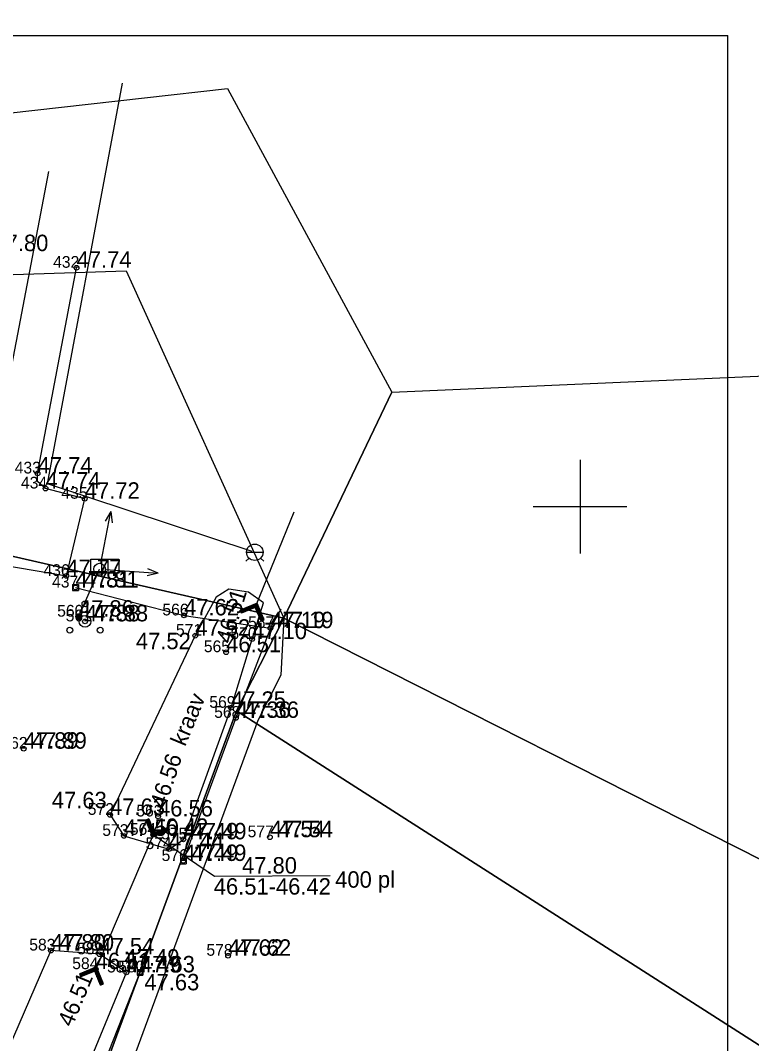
# Model space of a CAD drawing. Extents: x 640876 to 641418, y 6455595 to 6456085.
# Drawn here: x 641226.13 to 641257.31, y 6455977.11 to 6456020.73 of the extents above; entities that cross this region are included whole.
import ezdxf

# ---------------------------------------------------------------- set-up
doc = ezdxf.new("R2010")
doc.units = 0
for name, color, linetype in [('AED', 7, 'Continuous'), ('KORGUS', 7, 'Continuous'), ('MOOTKORG', 7, 'Continuous'), ('MOOTMPUNKT', 7, 'Continuous'), ('MOOTNR', 7, 'Continuous'), ('MOOTPIIR', 7, 'Continuous'), ('MPOHULIIN', 7, 'Continuous'), ('PIIR', 7, 'Continuous'), ('POST', 7, 'Continuous'), ('PUU', 7, 'Continuous'), ('TEE', 7, 'Continuous'), ('TRUUP', 7, 'Continuous'), ('VEEKOGU', 7, 'Continuous'), ('VKAEV', 7, 'Continuous'), ('VORK', 7, 'Continuous'), ('VORMISTUS', 7, 'Continuous'), ('VTRASS', 7, 'Continuous')]:
    doc.layers.add(name, color=color, linetype=linetype)

msp = doc.modelspace()

# ---------------------------------------------------------------- linework, layer by layer
at = {"layer": 'AED'}
for p, q in [((641228.355, 6455996.676), (641228.355, 6455996.426)), ((641228.355, 6455996.676), (641228.605, 6455996.676)), ((641228.605, 6455996.676), (641228.605, 6455996.426)), ((641228.355, 6455996.426), (641228.605, 6455996.426)), ((641232.951, 6455985.017), (641232.951, 6455984.767)), ((641232.951, 6455985.017), (641233.201, 6455985.017)), ((641233.201, 6455985.017), (641233.201, 6455984.767)), ((641232.951, 6455984.767), (641233.201, 6455984.767)), ((641231.104, 6455980.268), (641231.104, 6455980.018)), ((641231.104, 6455980.268), (641231.354, 6455980.268)), ((641231.354, 6455980.268), (641231.354, 6455980.018)), ((641231.104, 6455980.018), (641231.354, 6455980.018))]:
    msp.add_line(p, q, dxfattribs=at)
for points in [[(641228.48, 6455996.551), (641233.11, 6455995.363), (641236.791, 6455994.82), (641235.319, 6455990.994), (641233.076, 6455984.892)], [(641236.791, 6455994.82), (641237.249, 6455995.643)], [(641231.229, 6455980.143), (641224.065, 6455962.028)]]:
    msp.add_lwpolyline(points, dxfattribs=at)
at = {"layer": 'KORGUS'}
for centre in [(641228.48, 6455996.551), (641228.885, 6455995.109), (641236.791, 6455994.82), (641233.589, 6455994.499), (641234.904, 6455993.794), (641235.319, 6455990.994), (641226.27, 6455989.679), (641229.953, 6455986.859), (641232, 6455986.791), (641233.081, 6455985.815), (641236.771, 6455985.904), (641233.076, 6455984.892), (641227.432, 6455981.074), (641234.988, 6455980.852), (641229.34, 6455980.28), (641230.651, 6455980.138), (641231.229, 6455980.143)]:
    msp.add_circle(centre, 0.1, dxfattribs=at)
at = {"layer": 'MOOTMPUNKT'}
for centre in [(641228.525, 6456010.185), (641226.863, 6456001.414), (641227.203, 6456000.773), (641228.877, 6456000.338), (641228.089, 6455997.045), (641228.48, 6455996.551), (641228.623, 6455995.31), (641233.11, 6455995.363), (641228.885, 6455995.109), (641236.791, 6455994.82), (641233.589, 6455994.499), (641236.012, 6455994.351), (641234.904, 6455993.794), (641235.112, 6455991.424), (641235.319, 6455990.994), (641226.27, 6455989.679), (641229.953, 6455986.859), (641232, 6455986.791), (641230.547, 6455985.961), (641231.798, 6455986.008), (641233.081, 6455985.815), (641236.771, 6455985.904), (641232.468, 6455985.4), (641233.076, 6455984.892), (641227.432, 6455981.074), (641229.496, 6455980.913), (641234.988, 6455980.852), (641229.34, 6455980.28), (641230.651, 6455980.138), (641231.229, 6455980.143)]:
    msp.add_circle(centre, 0.1, dxfattribs=at)
at = {"layer": 'MOOTPIIR'}
msp.add_lwpolyline([(641060.916, 6455895.936), (641100.061, 6455950.482), (641099.586, 6455952.159), (641069.132, 6455984.035), (641066.132, 6455988.623), (641076.463, 6456005.049), (641230.642, 6456010.048), (641237.36, 6455995.24), (641237.24, 6455992.81), (641236.258, 6455990.888), (641229.041, 6455971.315), (641203.026, 6455909.57), (641225.257, 6455906.847), (641239.512, 6455898.491), (641200.195, 6455851.697), (641192.016, 6455859.099), (641169.785, 6455829.138), (641192.025, 6455807.568), (641252.96, 6455758.075), (641231.388, 6455736.74), (641191.474, 6455775.975), (641152.419, 6455787.914), (641136.351, 6455788.307), (641049.066, 6455856.043)], dxfattribs=at)
at = {"layer": 'MPOHULIIN'}
for p, q in [((641229.553, 6455997.58), (641229.983, 6455999.788)), ((641229.983, 6455999.788), (641229.749, 6455999.374)), ((641229.983, 6455999.788), (641230.042, 6455999.316)), ((641229.505, 6455997.334), (641229.505, 6455997.334)), ((641229.505, 6455997.334), (641229.505, 6455997.334)), ((641229.755, 6455997.317), (641231.999, 6455997.163)), ((641231.999, 6455997.163), (641231.539, 6455997.046)), ((641231.999, 6455997.163), (641231.56, 6455997.344))]:
    msp.add_line(p, q, dxfattribs=at)
at = {"layer": 'PIIR'}
for points in [[(640981.25, 6456014.49), (641018.11, 6456020.73), (641048.89, 6456017.91), (641071.8, 6456014.51), (641086.43, 6456012.78), (641194.48, 6456014.88), (641224.33, 6456016.64), (641234.96, 6456017.83), (641241.97, 6456004.88), (641237.36, 6455995.24), (641222.58, 6455998.61), (641084.84, 6455991.92), (641061.51, 6455993.34), (640998.61, 6455989.99), (640969.54, 6455988.44)], [(641237.36, 6455995.24), (641241.97, 6456004.88), (641289.46, 6456006.95), (641298.39, 6456002.93), (641286.06, 6455982.56), (641280.5, 6455973.42)], [(641222.58, 6455998.61), (641237.36, 6455995.24), (641235.34, 6455991.29), (641228.11, 6455971.68), (641220.5, 6455953.19), (641213.41, 6455936.25), (641201.58, 6455908.74), (641224.93, 6455905.88), (641191.87, 6455860.58), (641157.02, 6455885.66), (641160.91, 6455891.99), (641102.26, 6455951.82), (641074.95, 6455979.64), (641084.84, 6455991.92)], [(641301.94, 6455948.72), (641235.34, 6455991.29), (641237.36, 6455995.24), (641280.5, 6455973.42), (641286.06, 6455982.56), (641312.6, 6455965.93)], [(641301.94, 6455948.72), (641291.33, 6455932.26), (641228.11, 6455971.68), (641235.34, 6455991.29)]]:
    msp.add_lwpolyline(points, close=True, dxfattribs=at)
at = {"layer": 'POST'}
for p, q in [((641229.59, 6455997.755), (641229.59, 6455997.158)), ((641229.861, 6455997.755), (641229.861, 6455997.158))]:
    msp.add_line(p, q, dxfattribs=at)
msp.add_lwpolyline([(641229.128, 6455997.755), (641230.323, 6455997.755), (641230.323, 6455997.158), (641229.128, 6455997.158)], close=True, dxfattribs=at)
msp.add_lwpolyline([(641228.623, 6455995.31), (641229.505, 6455997.334)], dxfattribs=at)
for centre, radius in [((641229.505, 6455997.334), 0.25), ((641228.623, 6455995.31), 0.125), ((641228.623, 6455995.31), 0.105), ((641228.623, 6455995.31), 0.0851), ((641228.623, 6455995.31), 0.0651), ((641228.623, 6455995.31), 0.0451), ((641228.623, 6455995.31), 0.0251), ((641228.623, 6455995.31), 0.00511)]:
    msp.add_circle(centre, radius, dxfattribs=at)
at = {"layer": 'PUU'}
for centre, radius in [((641228.885, 6455995.859), 0.125), ((641228.885, 6455995.109), 0.25), ((641228.235, 6455994.734), 0.125), ((641229.535, 6455994.734), 0.125)]:
    msp.add_circle(centre, radius, dxfattribs=at)
at = {"layer": 'TEE'}
msp.add_lwpolyline([(641222.651, 6455997.98), (641228.089, 6455997.045), (641228.877, 6456000.338), (641227.203, 6456000.773), (641226.862, 6456001.079), (641226.863, 6456001.414), (641228.525, 6456010.185)], dxfattribs=at)
at = {"layer": 'TRUUP'}
for p, q in [((641236.222, 6455995.891), (641235.505, 6455995.588)), ((641236.184, 6455995.798), (641235.533, 6455995.522)), ((641235.875, 6455995.59), (641235.886, 6455995.749)), ((641235.901, 6455995.601), (641235.912, 6455995.76)), ((641235.927, 6455995.612), (641235.937, 6455995.771)), ((641235.953, 6455995.623), (641235.963, 6455995.782)), ((641235.978, 6455995.634), (641235.989, 6455995.793)), ((641236.004, 6455995.644), (641236.015, 6455995.804)), ((641236.03, 6455995.655), (641236.041, 6455995.814)), ((641236.056, 6455995.666), (641236.066, 6455995.825)), ((641236.082, 6455995.677), (641236.092, 6455995.836)), ((641236.107, 6455995.688), (641236.118, 6455995.847)), ((641236.133, 6455995.699), (641236.144, 6455995.858)), ((641236.157, 6455995.68), (641236.169, 6455995.869)), ((641236.179, 6455995.629), (641236.195, 6455995.88)), ((641236.46, 6455995.147), (641236.184, 6455995.798)), ((641236.2, 6455995.578), (641236.221, 6455995.891)), ((641236.526, 6455995.175), (641236.222, 6455995.891)), ((641236.222, 6455995.527), (641236.243, 6455995.842)), ((641236.244, 6455995.475), (641236.264, 6455995.791)), ((641236.265, 6455995.424), (641236.286, 6455995.74)), ((641235.561, 6455995.457), (641235.505, 6455995.588)), ((641235.522, 6455995.549), (641235.525, 6455995.596)), ((641235.544, 6455995.498), (641235.551, 6455995.607)), ((641236.146, 6455995.705), (641235.561, 6455995.457)), ((641235.566, 6455995.459), (641235.577, 6455995.618)), ((641235.592, 6455995.47), (641235.602, 6455995.629)), ((641235.618, 6455995.481), (641235.628, 6455995.64)), ((641235.643, 6455995.492), (641235.654, 6455995.651)), ((641235.669, 6455995.502), (641235.68, 6455995.662)), ((641235.695, 6455995.513), (641235.705, 6455995.672)), ((641235.721, 6455995.524), (641235.731, 6455995.683)), ((641235.747, 6455995.535), (641235.757, 6455995.694)), ((641235.772, 6455995.546), (641235.783, 6455995.705)), ((641235.798, 6455995.557), (641235.809, 6455995.716)), ((641235.824, 6455995.568), (641235.834, 6455995.727)), ((641235.85, 6455995.579), (641235.86, 6455995.738)), ((641236.395, 6455995.119), (641236.146, 6455995.705)), ((641236.287, 6455995.373), (641236.308, 6455995.689)), ((641236.309, 6455995.322), (641236.33, 6455995.638)), ((641236.33, 6455995.271), (641236.351, 6455995.587)), ((641236.352, 6455995.22), (641236.373, 6455995.535)), ((641236.374, 6455995.169), (641236.395, 6455995.484)), ((641236.396, 6455995.12), (641236.416, 6455995.433)), ((641236.421, 6455995.131), (641236.438, 6455995.382)), ((641236.447, 6455995.141), (641236.46, 6455995.331)), ((641236.395, 6455995.119), (641236.526, 6455995.175)), ((641236.473, 6455995.152), (641236.481, 6455995.28)), ((641236.499, 6455995.163), (641236.503, 6455995.228)), ((641231.604, 6455986.691), (641231.472, 6455986.639)), ((641231.472, 6455986.639), (641231.758, 6455985.915)), ((641231.499, 6455986.65), (641231.493, 6455986.585)), ((641231.525, 6455986.66), (641231.513, 6455986.533)), ((641231.551, 6455986.671), (641231.534, 6455986.482)), ((641231.538, 6455986.665), (641231.798, 6455986.008)), ((641231.577, 6455986.681), (641231.554, 6455986.43)), ((641231.603, 6455986.691), (641231.575, 6455986.378)), ((641231.624, 6455986.642), (641231.595, 6455986.327)), ((641231.604, 6455986.691), (641231.838, 6455986.1)), ((641231.644, 6455986.59), (641231.616, 6455986.275)), ((641231.665, 6455986.538), (641231.636, 6455986.223)), ((641231.685, 6455986.487), (641231.657, 6455986.172)), ((641231.705, 6455986.435), (641231.677, 6455986.12)), ((641231.726, 6455986.383), (641231.697, 6455986.068)), ((641231.746, 6455986.332), (641231.718, 6455986.017)), ((641231.767, 6455986.28), (641231.738, 6455985.965)), ((641231.758, 6455985.915), (641232.482, 6455986.202)), ((641231.787, 6455986.228), (641231.759, 6455985.916)), ((641231.808, 6455986.177), (641231.785, 6455985.926)), ((641231.798, 6455986.008), (641232.455, 6455986.268)), ((641231.838, 6455986.1), (641232.429, 6455986.334)), ((641231.955, 6455986.147), (641231.941, 6455985.988)), ((641231.981, 6455986.157), (641231.967, 6455985.998)), ((641232.008, 6455986.167), (641231.993, 6455986.008)), ((641232.034, 6455986.177), (641232.019, 6455986.019)), ((641232.06, 6455986.188), (641232.045, 6455986.029)), ((641232.086, 6455986.198), (641232.071, 6455986.039)), ((641232.112, 6455986.208), (641232.097, 6455986.05)), ((641232.138, 6455986.219), (641232.123, 6455986.06)), ((641232.164, 6455986.229), (641232.149, 6455986.07)), ((641232.19, 6455986.239), (641232.175, 6455986.08)), ((641232.216, 6455986.25), (641232.201, 6455986.091)), ((641232.242, 6455986.26), (641232.227, 6455986.101)), ((641232.268, 6455986.27), (641232.254, 6455986.111)), ((641232.294, 6455986.28), (641232.28, 6455986.122)), ((641232.32, 6455986.291), (641232.306, 6455986.132)), ((641232.346, 6455986.301), (641232.332, 6455986.142)), ((641232.372, 6455986.311), (641232.358, 6455986.153)), ((641232.398, 6455986.322), (641232.384, 6455986.163)), ((641232.424, 6455986.332), (641232.41, 6455986.173)), ((641232.429, 6455986.334), (641232.482, 6455986.202)), ((641232.446, 6455986.293), (641232.436, 6455986.183)), ((641232.466, 6455986.241), (641232.462, 6455986.194)), ((641231.828, 6455986.125), (641231.811, 6455985.936)), ((641231.851, 6455986.105), (641231.837, 6455985.947)), ((641231.877, 6455986.116), (641231.863, 6455985.957)), ((641231.903, 6455986.126), (641231.889, 6455985.967)), ((641231.929, 6455986.136), (641231.915, 6455985.978)), ((641229.379, 6455980.372), (641228.658, 6455980.08)), ((641228.712, 6455979.948), (641228.658, 6455980.08)), ((641228.674, 6455980.04), (641228.678, 6455980.088)), ((641229.34, 6455980.28), (641228.685, 6455980.014)), ((641228.695, 6455979.989), (641228.704, 6455980.098)), ((641229.301, 6455980.187), (641228.712, 6455979.948)), ((641228.717, 6455979.95), (641228.73, 6455980.109)), ((641228.743, 6455979.96), (641228.756, 6455980.119)), ((641228.769, 6455979.971), (641228.782, 6455980.13)), ((641228.795, 6455979.981), (641228.808, 6455980.14)), ((641228.821, 6455979.992), (641228.834, 6455980.151)), ((641228.847, 6455980.002), (641228.86, 6455980.161)), ((641228.873, 6455980.013), (641228.886, 6455980.172)), ((641228.899, 6455980.023), (641228.912, 6455980.182)), ((641228.925, 6455980.034), (641228.937, 6455980.193)), ((641228.951, 6455980.045), (641228.963, 6455980.203)), ((641228.976, 6455980.055), (641228.989, 6455980.214)), ((641229.002, 6455980.066), (641229.015, 6455980.224)), ((641229.028, 6455980.076), (641229.041, 6455980.235)), ((641229.054, 6455980.087), (641229.067, 6455980.246)), ((641229.08, 6455980.097), (641229.093, 6455980.256)), ((641229.106, 6455980.108), (641229.119, 6455980.267)), ((641229.132, 6455980.118), (641229.145, 6455980.277)), ((641229.158, 6455980.129), (641229.171, 6455980.288)), ((641229.184, 6455980.139), (641229.197, 6455980.298)), ((641229.21, 6455980.15), (641229.223, 6455980.309)), ((641229.236, 6455980.16), (641229.249, 6455980.319)), ((641229.262, 6455980.171), (641229.275, 6455980.33)), ((641229.288, 6455980.181), (641229.301, 6455980.34)), ((641229.54, 6455979.598), (641229.301, 6455980.187)), ((641229.311, 6455980.162), (641229.327, 6455980.351)), ((641229.332, 6455980.111), (641229.352, 6455980.361)), ((641229.606, 6455979.624), (641229.34, 6455980.28)), ((641229.353, 6455980.059), (641229.378, 6455980.372)), ((641229.374, 6455980.008), (641229.4, 6455980.323)), ((641229.672, 6455979.651), (641229.379, 6455980.372)), ((641229.395, 6455979.956), (641229.42, 6455980.271)), ((641229.416, 6455979.905), (641229.441, 6455980.22)), ((641229.437, 6455979.853), (641229.462, 6455980.169)), ((641229.458, 6455979.802), (641229.483, 6455980.117)), ((641229.478, 6455979.75), (641229.504, 6455980.066)), ((641229.499, 6455979.699), (641229.525, 6455980.014)), ((641229.52, 6455979.647), (641229.546, 6455979.963)), ((641229.54, 6455979.598), (641229.672, 6455979.651)), ((641229.541, 6455979.598), (641229.567, 6455979.911)), ((641229.567, 6455979.609), (641229.588, 6455979.86)), ((641229.593, 6455979.619), (641229.609, 6455979.808)), ((641229.619, 6455979.63), (641229.629, 6455979.757)), ((641229.645, 6455979.64), (641229.65, 6455979.705))]:
    msp.add_line(p, q, dxfattribs=at)
for points in [[(641236.184, 6455995.798), (641237.809, 6455999.777)], [(641231.798, 6455986.008), (641229.34, 6455980.28)], [(641239.335, 6455984.253), (641234.406, 6455984.224), (641231.798, 6455986.008)]]:
    msp.add_lwpolyline(points, dxfattribs=at)
at = {"layer": 'VEEKOGU'}
for points in [[(641236.012, 6455994.351), (641236.494, 6455995.905), (641235.861, 6455996.347), (641235.022, 6455996.479), (641234.478, 6455996.141), (641233.589, 6455994.499), (641229.953, 6455986.859), (641230.547, 6455985.961), (641232.468, 6455985.4), (641233.081, 6455985.815), (641235.112, 6455991.424), (641236.012, 6455994.351)], [(641223.639, 6455963.147), (641230.651, 6455980.138), (641229.496, 6455980.913), (641227.432, 6455981.074), (641220.221, 6455964.447), (641220.969, 6455963.511), (641222.903, 6455962.539), (641223.639, 6455963.147)]]:
    msp.add_lwpolyline(points, dxfattribs=at)
at = {"layer": 'VKAEV'}
for p, q in [((641235.777, 6455998.056), (641236.477, 6455998.056)), ((641235.88, 6455997.809), (641235.74, 6455997.669)), ((641236.375, 6455997.809), (641236.515, 6455997.669))]:
    msp.add_line(p, q, dxfattribs=at)
msp.add_circle((641236.127, 6455998.056), 0.35, dxfattribs=at)
at = {"layer": 'VORK'}
for p, q in [((641250, 6456002), (641250, 6455998)), ((641248, 6456000), (641252, 6456000))]:
    msp.add_line(p, q, dxfattribs=at)
at = {"layer": 'VORMISTUS'}
for p in [(641035.115, 6456020.09), (641256.302, 6455709.602)]:
    msp.add_line(p, (641256.302, 6456020.09), dxfattribs=at)
at = {"layer": 'VTRASS'}
for points in [[(641236.021, 6455998.086), (641227.289, 6456000.966), (641230.486, 6456018.055)], [(641225.493, 6456004.596), (641227.34, 6456014.292)]]:
    msp.add_lwpolyline(points, dxfattribs=at)

# ---------------------------------------------------------------- texts
at = {"layer": 'KORGUS'}
for s, p in [('47.81', (641228.83, 6455996.551)), ('47.88', (641229.235, 6455995.109)), ('47.19', (641237.141, 6455994.82)), ('47.52', (641231.055, 6455993.922)), ('47.36', (641235.669, 6455990.994)), ('47.89', (641226.62, 6455989.679)), ('47.63', (641227.471, 6455987.141)), ('47.54', (641237.121, 6455985.904)), ('47.49', (641233.431, 6455985.815)), ('47.49', (641233.426, 6455984.892)), ('47.80', (641227.782, 6455981.074)), ('47.62', (641235.338, 6455980.852)), ('47.49', (641230.574, 6455980.433)), ('47.63', (641231.417, 6455979.377))]:
    msp.add_text(s, height=0.7, dxfattribs=at).set_placement(p)
for s, rotation, p in [('46.51', 73.3093, (641235.124, 6455994.12)), ('46.56', 71.7698, (641232.303, 6455987.101)), ('46.51', 67.3297, (641228.337, 6455977.777))]:
    msp.add_text(s, height=0.7, rotation=rotation, dxfattribs=at).set_placement(p)
at = {"layer": 'MOOTKORG'}
for s, p in [('47.80', (641224.979, 6456010.896)), ('47.74', (641228.525, 6456010.185)), ('47.74', (641226.863, 6456001.414)), ('47.74', (641227.203, 6456000.773)), ('47.72', (641228.877, 6456000.338)), ('47.77', (641228.089, 6455997.045)), ('47.81', (641228.48, 6455996.551)), ('47.86', (641228.623, 6455995.31)), ('47.88', (641228.885, 6455995.109)), ('47.62', (641233.11, 6455995.363)), ('47.19', (641236.791, 6455994.82)), ('47.52', (641233.589, 6455994.499)), ('47.10', (641236.012, 6455994.351)), ('46.51', (641234.904, 6455993.794)), ('47.25', (641235.112, 6455991.424)), ('47.36', (641235.319, 6455990.994)), ('47.89', (641226.27, 6455989.679)), ('47.63', (641229.953, 6455986.859)), ('46.56', (641232, 6455986.791)), ('47.50', (641230.547, 6455985.961)), ('46.42', (641231.798, 6455986.008)), ('47.54', (641236.771, 6455985.904)), ('47.49', (641233.081, 6455985.815)), ('47.44', (641232.468, 6455985.4)), ('47.49', (641233.076, 6455984.892)), ('47.80', (641227.432, 6455981.074)), ('47.54', (641229.496, 6455980.913)), ('47.62', (641234.988, 6455980.852)), ('46.51', (641229.34, 6455980.28)), ('47.49', (641230.651, 6455980.138)), ('47.63', (641231.229, 6455980.143))]:
    msp.add_text(s, height=0.7, dxfattribs=at).set_placement(p)
at = {"layer": 'MOOTNR'}
for s, p in [('432', (641227.525, 6456010.185)), ('433', (641225.888, 6456001.414)), ('434', (641226.153, 6456000.773)), ('435', (641227.877, 6456000.338)), ('436', (641227.114, 6455997.045)), ('437', (641227.48, 6455996.551)), ('560', (641227.698, 6455995.31)), ('566', (641232.185, 6455995.363)), ('561', (641228.06, 6455995.109)), ('567', (641235.841, 6455994.82)), ('571', (641232.764, 6455994.499)), ('570', (641235.087, 6455994.351)), ('565', (641233.954, 6455993.794)), ('569', (641234.187, 6455991.424)), ('568', (641234.394, 6455990.994)), ('562', (641225.32, 6455989.679)), ('572', (641229.003, 6455986.859)), ('563', (641231.075, 6455986.791)), ('573', (641229.622, 6455985.961)), ('564', (641230.798, 6455986.008)), ('575', (641232.131, 6455985.815)), ('577', (641235.821, 6455985.904)), ('574', (641231.468, 6455985.4)), ('576', (641232.151, 6455984.892)), ('583', (641226.507, 6455981.074)), ('582', (641228.546, 6455980.913)), ('578', (641234.063, 6455980.852)), ('584', (641228.34, 6455980.28)), ('581', (641229.826, 6455980.138)), ('580', (641230.304, 6455980.143))]:
    msp.add_text(s, height=0.5, dxfattribs=at).set_placement(p)
at = {"layer": 'TRUUP'}
for s, p in [('47.80', (641235.583, 6455984.356)), ('400 pl', (641239.556, 6455983.753)), ('46.51-46.42', (641234.376, 6455983.458))]:
    msp.add_text(s, height=0.7, dxfattribs=at).set_placement(p)
at = {"layer": 'VEEKOGU'}
msp.add_text('kraav', height=0.7, rotation=67.3204, dxfattribs=at).set_placement((641233.153, 6455989.744))

doc.saveas('drawing.dxf')
